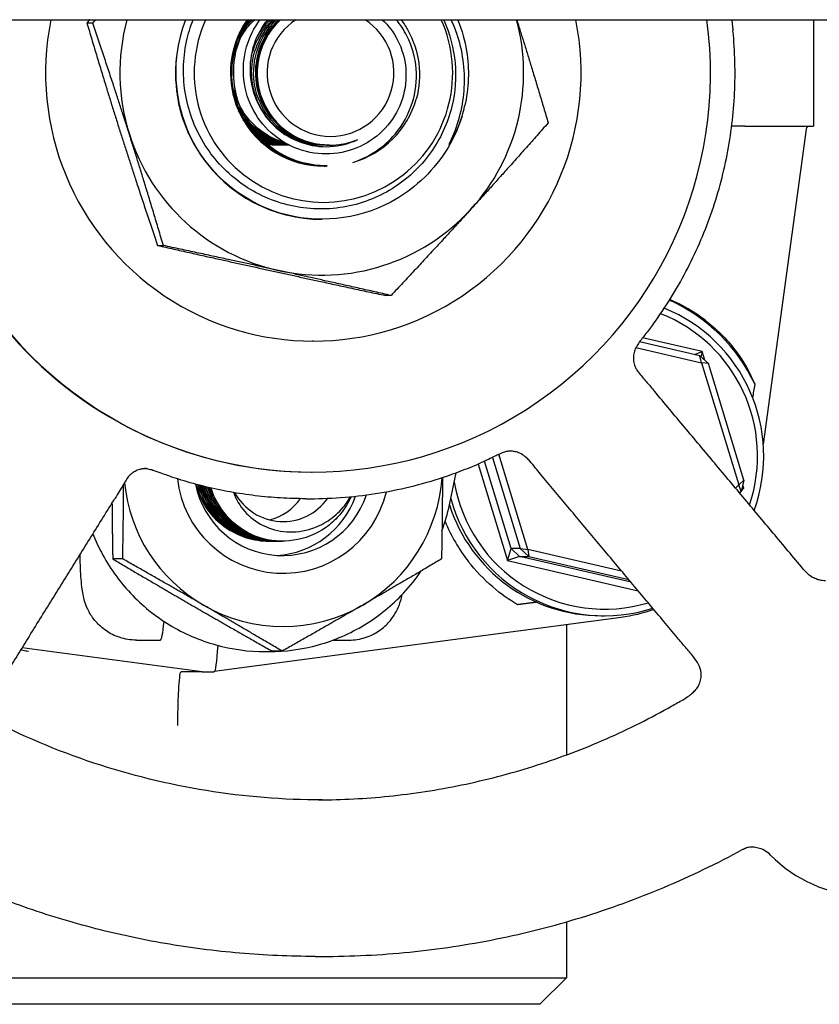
# Model space of a CAD drawing. Header units: inches. Extents: x 18 to 846, y -67 to 561.
# Tile 488 of 656: x 467.12 to 469, y 273.48 to 275.79. Entities that reach past the tile are written whole.
import ezdxf

# ---------------------------------------------------------------- set-up
doc = ezdxf.new("R2010")
doc.units = ezdxf.units.IN
doc.header["$LTSCALE"] = 24
doc.header["$MEASUREMENT"] = 0
doc.layers.add('Visible (ANSI)', color=7, linetype='Continuous', lineweight=30)

msp = doc.modelspace()

# ---------------------------------------------------------------- linework, layer by layer
at = {"layer": 'Visible (ANSI)'}
for p, q in [((446.03743, 275.79286), (475.23293, 275.79286)), ((468.98773, 275.79286), (468.98773, 275.54286)), ((467.28151, 275.7852), (467.29495, 275.7852)), ((468.82587, 275.54286), (468.98773, 275.54286)), ((468.96987, 275.5361), (468.86953, 274.79613)), ((467.85099, 275.49786), (467.85069, 275.49786)), ((467.83976, 275.44911), (467.84051, 275.44911)), ((467.84445, 275.44911), (467.8452, 275.44911)), ((467.83364, 275.32411), (467.83367, 275.32411)), ((467.44745, 275.26253), (467.4609, 275.26253)), ((467.99561, 275.14519), (467.98217, 275.14519)), ((467.81306, 275.03794), (467.81007, 275.03794)), ((468.7208, 275.00352), (468.57898, 275.0364)), ((468.72586, 275.01319), (468.58601, 275.04561)), ((468.57034, 275.02259), (468.7247, 274.98681)), ((468.70769, 275.00656), (468.72586, 275.01319)), ((468.7208, 275.00352), (468.74055, 274.98506)), ((468.7247, 274.98681), (468.7208, 275.00352)), ((468.72586, 275.01319), (468.72304, 275.00143)), ((468.73199, 274.99306), (468.72586, 275.01319)), ((468.74055, 274.98506), (468.7247, 274.98681)), ((468.7247, 274.98681), (468.81196, 274.70036)), ((468.82396, 274.71123), (468.74055, 274.98506)), ((468.3168, 274.54892), (468.24878, 274.77221)), ((468.19973, 274.74933), (468.26881, 274.52254)), ((468.27753, 274.55067), (468.21497, 274.75607)), ((468.2337, 274.76494), (468.29897, 274.55067)), ((467.80908, 274.73036), (467.81007, 274.73036)), ((468.13255, 274.65335), (468.14843, 274.72888)), ((468.81196, 274.70036), (468.82396, 274.71123)), ((468.82396, 274.71123), (468.81787, 274.68487)), ((468.81196, 274.70036), (468.80464, 274.6925)), ((468.81787, 274.68487), (468.81196, 274.70036)), ((468.81426, 274.68099), (468.81787, 274.68487)), ((468.81823, 274.68643), (468.82363, 274.69222)), ((468.82363, 274.69222), (468.8193, 274.69105)), ((468.82027, 274.69525), (468.82363, 274.69222)), ((468.82363, 274.69222), (468.82132, 274.69981)), ((467.79524, 274.66786), (467.80512, 274.66786)), ((467.70923, 274.56786), (467.70927, 274.56786)), ((467.71319, 274.56786), (467.71323, 274.56786)), ((467.71714, 274.56786), (467.71718, 274.56786)), ((467.7211, 274.56786), (467.72114, 274.56786)), ((467.72506, 274.56786), (467.7251, 274.56786)), ((467.72902, 274.56786), (467.72906, 274.56786)), ((467.73298, 274.56786), (467.73302, 274.56786)), ((467.73694, 274.56786), (467.73698, 274.56786)), ((467.7409, 274.56786), (467.74094, 274.56786)), ((468.26881, 274.52254), (468.27753, 274.55067)), ((468.27753, 274.55067), (468.29728, 274.53221)), ((468.29897, 274.55067), (468.27753, 274.55067)), ((468.29897, 274.55067), (468.3168, 274.54892)), ((468.31871, 274.53221), (468.29897, 274.55067)), ((468.3168, 274.54892), (468.31871, 274.53221)), ((468.53691, 274.49789), (468.3168, 274.54892)), ((467.36557, 274.52636), (467.3421, 274.52636)), ((468.29728, 274.53221), (468.26881, 274.52254)), ((468.26881, 274.52254), (468.57585, 274.45136)), ((468.55896, 274.47154), (468.29728, 274.53221)), ((468.29728, 274.53221), (468.31871, 274.53221)), ((468.31871, 274.53221), (468.5538, 274.47771)), ((468.5357, 274.38897), (467.58061, 274.26162)), ((468.48883, 274.39286), (468.49635, 274.39286)), ((468.40718, 274.37183), (468.40718, 274.066)), ((467.39749, 274.33569), (467.45363, 274.33569)), ((467.85898, 274.33569), (467.89649, 274.33569)), ((467.55207, 274.26161), (467.12967, 274.31796)), ((467.55207, 274.26161), (467.12967, 274.31796)), ((467.73982, 274.30985), (467.71634, 274.30985)), ((467.70068, 274.30861), (467.70829, 274.30861)), ((467.55207, 274.26161), (467.50295, 274.26161)), ((467.55207, 274.26161), (467.58051, 274.26161)), ((468.40718, 273.67404), (468.40718, 273.54286)), ((467.81715, 273.59286), (467.8336, 273.59286)), ((466.45968, 273.54286), (468.40718, 273.54286)), ((468.34468, 273.48036), (468.40718, 273.54286)), ((468.34468, 273.48036), (466.52218, 273.48036))]:
    msp.add_line(p, q, dxfattribs=at)
for centre, radius, start, end in [((468.97761, 275.53505), 0.00781, 90, 172.27803), ((469.11795, 274.05917), 0.325, 224.62068, 32.74638)]:
    msp.add_arc(centre, radius, start, end, dxfattribs=at)
for centre, major_axis, ratio, start_param, end_param in [((467.81007, 275.66786), (0, -0.9375), 0.9979959, 4.5786574, 7.9877132), ((467.80908, 275.66786), (0, -0.9375), 0.9979959, 4.5786574, 6.2831853), ((467.81306, 275.66786), (0, -0.62992), 0.9979959, 4.5126255, 8.0537451), ((467.83283, 275.66786), (0, -0.475), 0.9979959, 4.446095, 5.0203993), ((467.83283, 275.66786), (0, -0.34375), 0.9979959, 4.3402204, 6.2843636), ((467.83283, 275.66786), (0, -0.34375), 0.9979959, 4.3402204, 6.2843636), ((467.83683, 275.66786), (0, -0.30408), 0.9979959, 4.2887596, 8.277611), ((467.83683, 275.66786), (0, -0.21875), 0.9979959, 4.1041434, 6.2898922), ((467.85099, 275.66786), (0, -0.17), 0.9979959, 3.8862884, 6.6841413), ((467.85337, 275.66786), (0, -0.14917), 0.9979959, 3.7188468, 8.8475238), ((467.83283, 275.66786), (0, -0.34375), 0.9979959, 1.9247129, 1.9429649), ((467.83283, 275.66786), (0, -0.34375), 0.9979959, 1.9247129, 1.9429649), ((467.83283, 275.66786), (0, 0.475), 0.9979959, 3.9732017, 4.978683), ((467.84541, 275.66786), (0, -0.21875), 0.9979959, 0.2808441, 1.2855084), ((467.83432, 275.66786), (0, -0.34375), 0.9979959, 1.2716341, 1.3406181), ((467.83283, 275.66786), (0, -0.475), 0.9979959, 5.0203993, 6.0675968), ((467.83283, 275.66786), (0, -0.475), 0.9979959, 6.0675968, 7.1147944), ((468.48784, 274.76786), (0, 0.4), 0.9979959, 5.1454509, 5.8676431), ((468.49147, 274.76786), (0.18146, 0.35678), 0.996606, 6.1060776, 6.3467118), ((468.49733, 274.76786), (0, 0.35937), 0.9979959, 4.3883372, 5.909236), ((468.49635, 274.76786), (0, 0.375), 0.9979959, 4.3653813, 5.8977197), ((469.0846, 277.77769), (-0.57537, -4.33091), 0.0428318, 0.8511347, 0.8607217), ((467.74194, 274.74286), (0, -0.375), 0.9979959, 4.8125504, 5.7595865), ((467.74194, 274.74286), (0, -0.25014), 0.9979959, 4.8258976, 7.6171006), ((467.74042, 274.74286), (0, -0.2085), 0.9979959, 4.9092162, 7.5312291), ((467.70475, 274.74286), (0.11275, -0.1333), 0.988373, 4.2534579, 5.0501195), ((467.74194, 274.74286), (0, 0.375), 0.9979959, 3.6651914, 4.6443888), ((468.49733, 274.76786), (0, -0.35937), 0.9979959, 4.8823609, 6.5714919), ((467.74191, 274.74286), (0, -0.12866), 0.9979959, 5.2064265, 7.2399826), ((467.67863, 274.74286), (0, -0.12866), 0.9979959, 0.2489719, 0.9491739), ((467.71575, 274.74286), (0, -0.2085), 0.9979959, 0.0593227, 1.2322364), ((468.49635, 274.76786), (0, -0.375), 0.9979959, 4.9820488, 6.591694), ((468.48883, 274.76786), (0, -0.375), 0.9979959, 5.0231867, 6.2831853), ((468.49147, 274.76786), (0.18146, 0.35678), 0.996606, 2.4339154, 2.7063289), ((467.74194, 274.74286), (0, -0.375), 0.9979959, 5.7595865, 6.8067841), ((467.45363, 274.58569), (0, -0.25), 0.0632779, 0, 0.6027509), ((467.58052, 274.45077), (-0.00001, -0.18915), 0.0627256, 0.000003, 0.8304589)]:
    msp.add_ellipse(centre, major_axis=major_axis, ratio=ratio, start_param=start_param, end_param=end_param, dxfattribs=at)
for points, knots in [([(467.8336, 273.96036), (467.65183, 273.96036), (467.47009, 273.98976), (467.12501, 274.10436), (466.96173, 274.18955), (466.67015, 274.40712), (466.54191, 274.53945), (466.33344, 274.83788), (466.25325, 275.00391), (466.14906, 275.35288), (466.12506, 275.53575), (466.13111, 275.74285), (466.13239, 275.76788), (466.13422, 275.79286)], [6.0168795, 6.0168795, 6.0168795, 6.0168795, 6.3369274, 6.3369274, 6.6569658, 6.6569658, 6.9769794, 6.9769794, 7.2969629, 7.2969629, 7.616923, 7.616923, 7.6609424, 7.6609424, 7.6609424, 7.6609424]), ([(468.11995, 275.79013), (468.13394, 275.75894), (468.14267, 275.72563), (468.14896, 275.65731), (468.14643, 275.62277), (468.1287, 275.54963), (468.11141, 275.51219), (468.06336, 275.4458), (468.03298, 275.41754), (467.96291, 275.37409), (467.92384, 275.3594), (467.84203, 275.34575), (467.80005, 275.34701), (467.71866, 275.36559), (467.68006, 275.38283), (467.61137, 275.43125), (467.582, 275.46206), (467.53651, 275.53341), (467.52091, 275.57332), (467.50577, 275.65712), (467.50646, 275.70022), (467.51906, 275.75937), (467.52416, 275.77638), (467.53058, 275.79286)], [-5.0704915, -5.0704915, -5.0704915, -5.0704915, -4.8092414, -4.8092414, -4.5465572, -4.5465572, -4.2346915, -4.2346915, -3.9208419, -3.9208419, -3.6050086, -3.6050086, -3.2871921, -3.2871921, -2.9673924, -2.9673924, -2.64561, -2.64561, -2.321845, -2.321845, -1.9960977, -1.9960977, -1.8604876, -1.8604876, -1.8604876, -1.8604876]), ([(467.65924, 275.79267), (467.64159, 275.76714), (467.62921, 275.73792), (467.62371, 275.7073), (467.61247, 275.64464), (467.63026, 275.57726), (467.67106, 275.52823), (467.7118, 275.47927), (467.77471, 275.44951), (467.83841, 275.44912), (467.83886, 275.44912), (467.83931, 275.44911), (467.83976, 275.44911)], [-32.0241721, -32.0241721, -32.0241721, -32.0241721, -31.5971744, -31.5971744, -31.5971744, -30.7235725, -30.7235725, -30.7235725, -29.8513057, -29.8513057, -29.8513057, -29.8451302, -29.8451302, -29.8451302, -29.8451302]), ([(467.84286, 275.44946), (467.80902, 275.44912), (467.7751, 275.45638), (467.74464, 275.47117), (467.68705, 275.49915), (467.64297, 275.55356), (467.62752, 275.61565), (467.61255, 275.67578), (467.62472, 275.74202), (467.65973, 275.79286)], [23.5512365, 23.5512365, 23.5512365, 23.5512365, 24.0148367, 24.0148367, 24.0148367, 24.8917109, 24.8917109, 24.8917109, 25.7409868, 25.7409868, 25.7409868, 25.7409868]), ([(467.74491, 275.50451), (467.74187, 275.50538), (467.73885, 275.50633), (467.73585, 275.50737), (467.68597, 275.52475), (467.64528, 275.56657), (467.62926, 275.61684), (467.61309, 275.66761), (467.6225, 275.72574), (467.65374, 275.76861), (467.66012, 275.77736), (467.66738, 275.78544), (467.67534, 275.79274)], [92.9572091, 92.9572091, 92.9572091, 92.9572091, 93.0129992, 93.0129992, 93.0129992, 93.942952, 93.942952, 93.942952, 94.8820549, 94.8820549, 94.8820549, 95.0738801, 95.0738801, 95.0738801, 95.0738801]), ([(467.66384, 275.79271), (467.65276, 275.77681), (467.64376, 275.75947), (467.63733, 275.74115), (467.61609, 275.68067), (467.6232, 275.61075), (467.65628, 275.55565), (467.68911, 275.50098), (467.74686, 275.46192), (467.80985, 275.45186), (467.82128, 275.45003), (467.83286, 275.44917), (467.84442, 275.44923)], [-25.7409868, -25.7409868, -25.7409868, -25.7409868, -25.4743607, -25.4743607, -25.4743607, -24.594092, -24.594092, -24.594092, -23.7205704, -23.7205704, -23.7205704, -23.5619449, -23.5619449, -23.5619449, -23.5619449]), ([(467.84523, 275.44937), (467.80171, 275.44955), (467.75818, 275.46246), (467.72213, 275.48689), (467.66909, 275.52282), (467.63322, 275.583), (467.62682, 275.64666), (467.62167, 275.69785), (467.63564, 275.75051), (467.66454, 275.79281)], [17.2787596, 17.2787596, 17.2787596, 17.2787596, 17.8752194, 17.8752194, 17.8752194, 18.7524691, 18.7524691, 18.7524691, 19.4578015, 19.4578015, 19.4578015, 19.4578015]), ([(467.97496, 275.79286), (467.98961, 275.77904), (468.00179, 275.76276), (468.02165, 275.72392), (468.0281, 275.70118), (468.032, 275.65418), (468.02931, 275.63036), (468.01489, 275.58479), (468.00322, 275.5635), (467.97221, 275.52633), (467.9531, 275.51088), (467.9098, 275.48798), (467.88597, 275.48085), (467.83664, 275.47604), (467.81161, 275.47852), (467.76359, 275.49296), (467.74111, 275.50489), (467.70172, 275.53685), (467.68526, 275.55664), (467.66066, 275.60164), (467.65285, 275.62647), (467.6471, 275.67797), (467.64931, 275.70416), (467.663, 275.75212), (467.67357, 275.77367), (467.68762, 275.79286)], [-3.7202337, -3.7202337, -3.7202337, -3.7202337, -3.5648477, -3.5648477, -3.385163, -3.385163, -3.2033156, -3.2033156, -3.0193061, -3.0193061, -2.8331349, -2.8331349, -2.6448024, -2.6448024, -2.4543091, -2.4543091, -2.2616553, -2.2616553, -2.0668416, -2.0668416, -1.8698684, -1.8698684, -1.6707361, -1.6707361, -1.4882219, -1.4882219, -1.4882219, -1.4882219]), ([(467.70523, 275.79286), (467.69158, 275.77568), (467.681, 275.75622), (467.66635, 275.71231), (467.66321, 275.68799), (467.66649, 275.63985), (467.67274, 275.61649), (467.69374, 275.57384), (467.70817, 275.55489), (467.74323, 275.52389), (467.76344, 275.51203), (467.80694, 275.4969), (467.82976, 275.49365), (467.87498, 275.49614), (467.89694, 275.5017), (467.91721, 275.51135)], [-1.2375153, -1.2375153, -1.2375153, -1.2375153, -1.0693429, -1.0693429, -0.8839593, -0.8839593, -0.7014387, -0.7014387, -0.5217818, -0.5217818, -0.3449893, -0.3449893, -0.1710619, -0.1710619, 0, 0, 0, 0]), ([(467.839, 275.49804), (467.79903, 275.49829), (467.75909, 275.51248), (467.72855, 275.53834), (467.6881, 275.5726), (467.66515, 275.6265), (467.66846, 275.67928), (467.67116, 275.72219), (467.69115, 275.7635), (467.72229, 275.7928)], [29.8451302, 29.8451302, 29.8451302, 29.8451302, 30.549629, 30.549629, 30.549629, 31.4831363, 31.4831363, 31.4831363, 32.2420271, 32.2420271, 32.2420271, 32.2420271]), ([(467.66533, 275.69289), (467.66696, 275.70467), (467.66981, 275.71627), (467.67392, 275.72742), (467.68308, 275.75227), (467.69838, 275.77465), (467.71772, 275.79262)], [37.84681774, 37.84681774, 37.84681774, 37.84681774, 38.05705266, 38.05705266, 38.05705266, 38.52521239, 38.52521239, 38.52521239, 38.52521239]), ([(467.84365, 275.4982), (467.81801, 275.49818), (467.79238, 275.50374), (467.7693, 275.5149), (467.72154, 275.53799), (467.68584, 275.58451), (467.67587, 275.63653), (467.6659, 275.68854), (467.6819, 275.74478), (467.7176, 275.78355), (467.72057, 275.78678), (467.72367, 275.78987), (467.72689, 275.79284)], [23.5619449, 23.5619449, 23.5619449, 23.5619449, 24.013411, 24.013411, 24.013411, 24.9473362, 24.9473362, 24.9473362, 25.8812012, 25.8812012, 25.8812012, 25.9588418, 25.9588418, 25.9588418, 25.9588418]), ([(467.84831, 275.49801), (467.83723, 275.49794), (467.82614, 275.49895), (467.81524, 275.5011), (467.76318, 275.51139), (467.71686, 275.54742), (467.69407, 275.59531), (467.67129, 275.64318), (467.67258, 275.70174), (467.69737, 275.74837), (467.7062, 275.76498), (467.71793, 275.77993), (467.73173, 275.79264)], [17.2787596, 17.2787596, 17.2787596, 17.2787596, 17.4742343, 17.4742343, 17.4742343, 18.4085858, 18.4085858, 18.4085858, 19.3428758, 19.3428758, 19.3428758, 19.6756565, 19.6756565, 19.6756565, 19.6756565]), ([(467.85071, 275.49818), (467.8204, 275.49825), (467.79008, 275.50613), (467.76396, 275.52152), (467.71822, 275.54847), (467.68644, 275.59783), (467.68082, 275.65052), (467.67523, 275.70285), (467.69556, 275.7572), (467.73391, 275.79286)], [10.9955743, 10.9955743, 10.9955743, 10.9955743, 11.5294271, 11.5294271, 11.5294271, 12.4641731, 12.4641731, 12.4641731, 13.3924712, 13.3924712, 13.3924712, 13.3924712]), ([(467.68013, 275.75109), (467.68266, 275.7557), (467.68542, 275.76019), (467.68839, 275.76453), (467.69545, 275.77484), (467.70371, 275.78429), (467.71289, 275.79272)], [44.49395151, 44.49395151, 44.49395151, 44.49395151, 44.58710834, 44.58710834, 44.58710834, 44.80839769, 44.80839769, 44.80839769, 44.80839769]), ([(467.90592, 275.45768), (467.92518, 275.46396), (467.94349, 275.47288), (467.97693, 275.4954), (467.99194, 275.50886), (468.02282, 275.54548), (468.03646, 275.57003), (468.05339, 275.6226), (468.05665, 275.65008), (468.05242, 275.7043), (468.04512, 275.73054), (468.02605, 275.76829), (468.01763, 275.78113), (468.00788, 275.79286)], [-3.1722778, -3.1722778, -3.1722778, -3.1722778, -3.0186699, -3.0186699, -2.8665315, -2.8665315, -2.6554083, -2.6554083, -2.4471425, -2.4471425, -2.2417348, -2.2417348, -2.1246923, -2.1246923, -2.1246923, -2.1246923]), ([(468.0188, 275.79286), (468.02444, 275.78543), (468.0296, 275.77761), (468.04808, 275.7451), (468.05702, 275.71824), (468.06418, 275.66229), (468.06224, 275.63372), (468.0549, 275.6063)], [-0.5023483, -0.5023483, -0.5023483, -0.5023483, -0.43062442, -0.43062442, -0.2163901, -0.2163901, 0, 0, 0, 0]), ([(468.13743, 275.51202), (468.15488, 275.55031), (468.16511, 275.59148), (468.16992, 275.67661), (468.16399, 275.7198), (468.14608, 275.77159), (468.1417, 275.78237), (468.13676, 275.79286)], [-1.59923361, -1.59923361, -1.59923361, -1.59923361, -1.27914254, -1.27914254, -0.94996665, -0.94996665, -0.86105781, -0.86105781, -0.86105781, -0.86105781]), ([(468.15232, 275.79286), (468.15267, 275.79199), (468.15302, 275.79111), (468.1624, 275.76739), (468.16892, 275.74361), (468.17973, 275.67615), (468.17823, 275.63197), (468.16833, 275.58944)], [-0.52692805, -0.52692805, -0.52692805, -0.52692805, -0.51973951, -0.51973951, -0.33275492, -0.33275492, 0, 0, 0, 0]), ([(468.79516, 275.79286), (468.79589, 275.78777), (468.7966, 275.78268), (468.79763, 275.77381), (468.79803, 275.77006), (468.7984, 275.76631)], [0.474379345, 0.474379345, 0.474379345, 0.474379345, 0.513894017, 0.513894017, 0.54256811, 0.54256811, 0.54256811, 0.54256811]), ([(468.61094, 275.07777), (468.6396, 275.11705), (468.66539, 275.15843), (468.71069, 275.24451), (468.7302, 275.2892), (468.76252, 275.38096), (468.77533, 275.42802), (468.79398, 275.52351), (468.79983, 275.57194), (468.80442, 275.66914), (468.80318, 275.7179), (468.7984, 275.76631)], [1.20586873, 1.20586873, 1.20586873, 1.20586873, 1.35183977, 1.35183977, 1.49781081, 1.49781081, 1.64378185, 1.64378185, 1.78975288, 1.78975288, 1.93572392, 1.93572392, 1.93572392, 1.93572392]), ([(468.12227, 275.48173), (468.09055, 275.43287), (468.04664, 275.39188), (467.99523, 275.36449), (467.9162, 275.32237), (467.82043, 275.31288), (467.73469, 275.33869), (467.64898, 275.36449), (467.57433, 275.42524), (467.53159, 275.50395), (467.49875, 275.56441), (467.48505, 275.6349), (467.49176, 275.70329)], [5.2851664, 5.2851664, 5.2851664, 5.2851664, 5.7936548, 5.7936548, 5.7936548, 6.5754431, 6.5754431, 6.5754431, 7.3569225, 7.3569225, 7.3569225, 7.9571961, 7.9571961, 7.9571961, 7.9571961]), ([(467.49005, 275.67964), (467.4878, 275.60276), (467.51167, 275.52509), (467.55751, 275.46324), (467.61074, 275.39143), (467.69292, 275.34178), (467.7812, 275.32814), (467.79854, 275.32546), (467.81608, 275.32418), (467.83361, 275.32424)], [-14.1713973, -14.1713973, -14.1713973, -14.1713973, -13.4995536, -13.4995536, -13.4995536, -12.7196121, -12.7196121, -12.7196121, -12.5663706, -12.5663706, -12.5663706, -12.5663706]), ([(467.74878, 275.50257), (467.72986, 275.50688), (467.71166, 275.51432), (467.6953, 275.52479), (467.66189, 275.54616), (467.63671, 275.57974), (467.62458, 275.6174)], [99.188728, 99.188728, 99.188728, 99.188728, 99.530696, 99.530696, 99.530696, 100.2290431, 100.2290431, 100.2290431, 100.2290431]), ([(467.75168, 275.50097), (467.71765, 275.50742), (467.68549, 275.52399), (467.66114, 275.54863), (467.65218, 275.5577), (467.64433, 275.5678), (467.63769, 275.57865)], [105.42668117, 105.42668117, 105.42668117, 105.42668117, 106.03682647, 106.03682647, 106.03682647, 106.26125722, 106.26125722, 106.26125722, 106.26125722]), ([(468.16214, 275.56655), (468.15264, 275.53582), (468.14109, 275.51439), (468.1347, 275.5034), (468.13347, 275.50145), (468.13262, 275.50032), (468.13246, 275.50011), (468.13229, 275.49994), (468.13225, 275.4999), (468.1322, 275.49987), (468.13218, 275.49986), (468.13216, 275.49985), (468.13215, 275.49985), (468.13214, 275.49985), (468.13213, 275.49985), (468.13212, 275.49986), (468.13211, 275.49987), (468.1321, 275.49989), (468.1321, 275.49991), (468.1321, 275.49999), (468.13212, 275.50008), (468.13249, 275.50144), (468.13465, 275.50593), (468.13743, 275.51202)], [-0.32425255, -0.32425255, -0.32425255, -0.32425255, -0.13434383, -0.13434383, -0.07553483, -0.07553483, -0.06406424, -0.06406424, -0.06072925, -0.06072925, -0.05932586, -0.05932586, -0.05850628, -0.05850628, -0.05780445, -0.05780445, -0.05699234, -0.05699234, -0.05569314, -0.05569314, -0.05100977, -0.05100977, 0, 0, 0, 0]), ([(467.75517, 275.49897), (467.74401, 275.50009), (467.73298, 275.50231), (467.72227, 275.50566), (467.69829, 275.51316), (467.67622, 275.52626), (467.65777, 275.54328)], [117.91614208, 117.91614208, 117.91614208, 117.91614208, 118.11372688, 118.11372688, 118.11372688, 118.55598955, 118.55598955, 118.55598955, 118.55598955]), ([(468.81147, 275.54276), (468.80732, 275.5427), (468.80289, 275.54263), (468.79733, 275.54259), (468.79664, 275.54259), (468.79576, 275.54259), (468.79557, 275.54259), (468.79538, 275.54259)], [0.027184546, 0.027184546, 0.027184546, 0.027184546, 0.056924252, 0.056924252, 0.061161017, 0.061161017, 0.062322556, 0.062322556, 0.062322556, 0.062322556]), ([(467.7562, 275.49864), (467.73084, 275.50047), (467.70588, 275.50777), (467.6838, 275.52039), (467.67732, 275.5241), (467.6711, 275.52825), (467.66519, 275.5328)], [124.16578349, 124.16578349, 124.16578349, 124.16578349, 124.61359056, 124.61359056, 124.61359056, 124.74509816, 124.74509816, 124.74509816, 124.74509816]), ([(467.75702, 275.49803), (467.74572, 275.4981), (467.73443, 275.49929), (467.72337, 275.50167), (467.70712, 275.50515), (467.69148, 275.51116), (467.67698, 275.51925)], [136.67192198, 136.67192198, 136.67192198, 136.67192198, 136.87117991, 136.87117991, 136.87117991, 137.16377669, 137.16377669, 137.16377669, 137.16377669]), ([(467.7451, 275.49805), (467.73175, 275.49797), (467.71839, 275.49944), (467.70539, 275.50255), (467.69958, 275.50394), (467.69385, 275.50566), (467.68824, 275.50767)], [155.50883635, 155.50883635, 155.50883635, 155.50883635, 155.74421658, 155.74421658, 155.74421658, 155.84940795, 155.84940795, 155.84940795, 155.84940795]), ([(467.73103, 275.49798), (467.72117, 275.49792), (467.71131, 275.49872), (467.70158, 275.50043), (467.6993, 275.50083), (467.69703, 275.50128), (467.69477, 275.50177)], [174.35839227, 174.35839227, 174.35839227, 174.35839227, 174.53225659, 174.53225659, 174.53225659, 174.57301344, 174.57301344, 174.57301344, 174.57301344]), ([(467.83426, 275.49788), (467.83072, 275.49787), (467.82717, 275.49798), (467.82363, 275.4982), (467.80632, 275.49928), (467.78926, 275.50316), (467.77313, 275.50946)], [36.12831552, 36.12831552, 36.12831552, 36.12831552, 36.19080444, 36.19080444, 36.19080444, 36.49604281, 36.49604281, 36.49604281, 36.49604281]), ([(468.61094, 275.07777), (468.60468, 275.06919), (468.59821, 275.06079), (468.58929, 275.0497), (468.58694, 275.04681), (468.58179, 275.04025), (468.57897, 275.03651), (468.57406, 275.02926), (468.57189, 275.02569), (468.56837, 275.01867), (468.56704, 275.01525), (468.56557, 275.00942), (468.56516, 275.00733), (468.56461, 275.00291), (468.56446, 275.00055), (468.56449, 274.99582), (468.56467, 274.99339), (468.56531, 274.98878), (468.56578, 274.98656), (468.56745, 274.98043), (468.56891, 274.97701), (468.57204, 274.97106), (468.57374, 274.96843), (468.57855, 274.96185), (468.58177, 274.95796), (468.5915, 274.94656), (468.59792, 274.93934), (468.60782, 274.9277), (468.61096, 274.92397), (468.6141, 274.92021)], [0, 0, 0, 0, 0.0809592, 0.0809592, 0.10921795, 0.10921795, 0.14455126, 0.14455126, 0.17664561, 0.17664561, 0.21272172, 0.21272172, 0.23072697, 0.23072697, 0.24880729, 0.24880729, 0.26692667, 0.26692667, 0.2850304, 0.2850304, 0.32158017, 0.32158017, 0.35742127, 0.35742127, 0.40238945, 0.40238945, 0.49196172, 0.49196172, 0.53205139, 0.53205139, 0.53205139, 0.53205139]), ([(468.73274, 275.0872), (468.75919, 275.06717), (468.78355, 275.04287), (468.82339, 274.9907), (468.83881, 274.96277), (468.84976, 274.93675), (468.84998, 274.93624), (468.85019, 274.93573)], [2.42631602, 2.42631602, 2.42631602, 2.42631602, 2.67966729, 2.67966729, 2.93613935, 2.93613935, 2.94129083, 2.94129083, 2.94129083, 2.94129083]), ([(468.96786, 274.49743), (468.94428, 274.52562), (468.9207, 274.5538), (468.87353, 274.61016), (468.84995, 274.63835), (468.80278, 274.69471), (468.7792, 274.7229), (468.73203, 274.77927), (468.70844, 274.80746), (468.66127, 274.86383), (468.63768, 274.89202), (468.6141, 274.92021)], [0.8598495, 0.8598495, 0.8598495, 0.8598495, 1.1611291, 1.1611291, 1.4624087, 1.4624087, 1.7636884, 1.7636884, 2.064968, 2.064968, 2.3662476, 2.3662476, 2.3662476, 2.3662476]), ([(468.27307, 274.77958), (468.27307, 274.77958), (468.27281, 274.77957), (468.27139, 274.77944), (468.27015, 274.7793), (468.26678, 274.77872), (468.26443, 274.77818), (468.26001, 274.77678), (468.25826, 274.77616), (468.25438, 274.77465), (468.25221, 274.77374), (468.24731, 274.77156), (468.24452, 274.77023), (468.23573, 274.76596), (468.23003, 274.7631), (468.21816, 274.75749), (468.21185, 274.75463), (468.20557, 274.75187)], [0.02570148, 0.02570148, 0.02570148, 0.02570148, 0.04450107, 0.04450107, 0.06770751, 0.06770751, 0.10077089, 0.10077089, 0.1183022, 0.1183022, 0.13697344, 0.13697344, 0.16060257, 0.16060257, 0.21250774, 0.21250774, 0.26483484, 0.26483484, 0.26483484, 0.26483484]), ([(468.27555, 274.77963), (468.27513, 274.77963), (468.27473, 274.77962), (468.27413, 274.77961), (468.27391, 274.77961), (468.27345, 274.77959), (468.27326, 274.77958), (468.27302, 274.77957), (468.27298, 274.77957), (468.27298, 274.77957)], [0, 0, 0, 0, 0.004073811, 0.004073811, 0.007101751, 0.007101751, 0.011636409, 0.011636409, 0.0165086, 0.0165086, 0.0165086, 0.0165086]), ([(468.27733, 274.77956), (468.27733, 274.77956), (468.27733, 274.77956), (468.2773, 274.77957), (468.27701, 274.77958), (468.27617, 274.77961), (468.27567, 274.77962), (468.27509, 274.77963)], [0.453657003, 0.453657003, 0.453657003, 0.453657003, 0.454325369, 0.454325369, 0.464074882, 0.464074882, 0.472445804, 0.472445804, 0.472445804, 0.472445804]), ([(468.34639, 274.72559), (468.3426, 274.73012), (468.33863, 274.73491), (468.33031, 274.74523), (468.32608, 274.75072), (468.31908, 274.7587), (468.31649, 274.76144), (468.30981, 274.76756), (468.30554, 274.77066), (468.2972, 274.77502), (468.29319, 274.77658), (468.28634, 274.77839), (468.28356, 274.77891), (468.27939, 274.7794), (468.27802, 274.77951), (468.27621, 274.7796), (468.27576, 274.77961), (468.2753, 274.77963)], [0, 0, 0, 0, 0.04837047, 0.04837047, 0.10140037, 0.10140037, 0.12977001, 0.12977001, 0.17069882, 0.17069882, 0.20357861, 0.20357861, 0.22520632, 0.22520632, 0.23560529, 0.23560529, 0.23905865, 0.23905865, 0.23905865, 0.23905865]), ([(467.80512, 274.66786), (467.83259, 274.66786), (467.86006, 274.669), (467.91482, 274.67354), (467.9421, 274.67694), (467.99629, 274.68599), (468.0232, 274.69164), (468.07647, 274.70513), (468.10282, 274.71298), (468.15479, 274.73083), (468.18041, 274.74083), (468.20557, 274.75187)], [0.26630582, 0.26630582, 0.26630582, 0.26630582, 0.34886203, 0.34886203, 0.43141824, 0.43141824, 0.51397444, 0.51397444, 0.59653065, 0.59653065, 0.67908686, 0.67908686, 0.67908686, 0.67908686]), ([(467.42159, 274.73865), (467.42115, 274.73865), (467.42074, 274.73865), (467.41995, 274.73863), (467.4197, 274.73862), (467.41929, 274.73861), (467.41915, 274.7386), (467.41888, 274.73859), (467.41874, 274.73858), (467.4184, 274.73856), (467.41821, 274.73855), (467.41775, 274.73852), (467.41747, 274.7385), (467.41682, 274.73845), (467.41644, 274.73842), (467.41518, 274.7383), (467.41429, 274.7382), (467.41074, 274.73771), (467.40813, 274.73717), (467.40149, 274.73534), (467.3976, 274.73375), (467.39151, 274.73058), (467.38908, 274.72897), (467.38425, 274.72523), (467.38211, 274.7231), (467.37813, 274.71845), (467.3759, 274.71537), (467.37111, 274.70798), (467.36865, 274.70386), (467.36033, 274.68984), (467.35409, 274.67938), (467.34728, 274.66841)], [0, 0, 0, 0, 0.00473662, 0.00473662, 0.01146926, 0.01146926, 0.01520822, 0.01520822, 0.01802118, 0.01802118, 0.0203577, 0.0203577, 0.02285723, 0.02285723, 0.02599976, 0.02599976, 0.03313054, 0.03313054, 0.05458148, 0.05458148, 0.09121865, 0.09121865, 0.12491933, 0.12491933, 0.16994964, 0.16994964, 0.21440248, 0.21440248, 0.25904771, 0.25904771, 0.36844187, 0.36844187, 0.36844187, 0.36844187]), ([(467.50285, 274.71174), (467.49549, 274.714), (467.48805, 274.71638), (467.47628, 274.72037), (467.47173, 274.72197), (467.46218, 274.72543), (467.45684, 274.72744), (467.44821, 274.73056), (467.44503, 274.73167), (467.43811, 274.73394), (467.4343, 274.73509), (467.42881, 274.73653), (467.42682, 274.73699), (467.42353, 274.73766), (467.42218, 274.73789), (467.41919, 274.73832), (467.41796, 274.73842), (467.41699, 274.73847)], [0, 0, 0, 0, 0.05878134, 0.05878134, 0.09886566, 0.09886566, 0.14382223, 0.14382223, 0.16960578, 0.16960578, 0.20065599, 0.20065599, 0.22097491, 0.22097491, 0.2412276, 0.2412276, 0.27665512, 0.27665512, 0.27665512, 0.27665512]), ([(467.4215, 274.73864), (467.4215, 274.73864), (467.42147, 274.73865), (467.42134, 274.73865), (467.42125, 274.73865), (467.42113, 274.73865)], [0.4091138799, 0.4091138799, 0.4091138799, 0.4091138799, 0.4128249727, 0.4128249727, 0.4159605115, 0.4159605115, 0.4159605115, 0.4159605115]), ([(468.668, 274.34123), (468.64657, 274.36685), (468.62513, 274.39247), (468.58225, 274.44371), (468.56081, 274.46934), (468.51793, 274.52058), (468.49649, 274.5462), (468.4536, 274.59745), (468.43216, 274.62308), (468.38927, 274.67433), (468.36783, 274.69996), (468.34639, 274.72559)], [0.9601047, 0.9601047, 0.9601047, 0.9601047, 1.233998, 1.233998, 1.5078914, 1.5078914, 1.7817848, 1.7817848, 2.0556781, 2.0556781, 2.3295715, 2.3295715, 2.3295715, 2.3295715]), ([(467.79524, 274.66786), (467.77545, 274.66786), (467.75567, 274.66845), (467.71618, 274.67081), (467.69646, 274.67258), (467.65718, 274.67728), (467.63761, 274.68022), (467.59867, 274.68725), (467.57931, 274.69135), (467.54086, 274.70069), (467.52177, 274.70593), (467.50285, 274.71174)], [6.01687949, 6.01687949, 6.01687949, 6.01687949, 6.07633823, 6.07633823, 6.13579698, 6.13579698, 6.19525573, 6.19525573, 6.25471448, 6.25471448, 6.31417323, 6.31417323, 6.31417323, 6.31417323]), ([(467.53874, 274.70146), (467.53996, 274.6964), (467.54142, 274.6914), (467.54311, 274.68647), (467.56079, 274.635), (467.60378, 274.59287), (467.65563, 274.57625), (467.67292, 274.5707), (467.69106, 274.56804), (467.70919, 274.56813)], [-59.4514184, -59.4514184, -59.4514184, -59.4514184, -59.3621351, -59.3621351, -59.3621351, -58.4301881, -58.4301881, -58.4301881, -58.1194641, -58.1194641, -58.1194641, -58.1194641]), ([(467.7112, 274.568), (467.70098, 274.56782), (467.69075, 274.56854), (467.68065, 274.57021), (467.62709, 274.57906), (467.57853, 274.61429), (467.55347, 274.66243), (467.54703, 274.67479), (467.54219, 274.68793), (467.53893, 274.70146)], [51.8250978, 51.8250978, 51.8250978, 51.8250978, 52.0002694, 52.0002694, 52.0002694, 52.9294816, 52.9294816, 52.9294816, 53.1681672, 53.1681672, 53.1681672, 53.1681672]), ([(467.5432, 274.70038), (467.54758, 274.68274), (467.55464, 274.66578), (467.5643, 274.65035), (467.59306, 274.60439), (467.64417, 274.57313), (467.6982, 274.56851), (467.70318, 274.56808), (467.70818, 274.56788), (467.71317, 274.5679)], [-53.1616427, -53.1616427, -53.1616427, -53.1616427, -52.85007, -52.85007, -52.85007, -51.9218751, -51.9218751, -51.9218751, -51.8362788, -51.8362788, -51.8362788, -51.8362788]), ([(467.71519, 274.5679), (467.66432, 274.5675), (467.61354, 274.5902), (467.58027, 274.62875), (467.56253, 274.64931), (467.54998, 274.67412), (467.54331, 274.70042)], [45.5419124, 45.5419124, 45.5419124, 45.5419124, 46.4135872, 46.4135872, 46.4135872, 46.8783925, 46.8783925, 46.8783925, 46.8783925]), ([(467.71917, 274.56821), (467.68414, 274.56797), (467.64899, 274.5779), (467.61982, 274.59733), (467.58432, 274.62098), (467.55838, 274.65821), (467.54738, 274.69931)], [39.2587271, 39.2587271, 39.2587271, 39.2587271, 39.85872, 39.85872, 39.85872, 40.5887202, 40.5887202, 40.5887202, 40.5887202]), ([(467.54749, 274.69934), (467.55503, 274.67059), (467.56963, 274.64366), (467.59019, 274.62215), (467.62287, 274.58796), (467.66993, 274.56817), (467.71716, 274.56792)], [-46.8719693, -46.8719693, -46.8719693, -46.8719693, -46.3626746, -46.3626746, -46.3626746, -45.5530935, -45.5530935, -45.5530935, -45.5530935]), ([(467.72308, 274.56819), (467.70028, 274.56788), (467.67743, 274.57187), (467.65623, 274.58031), (467.60616, 274.60023), (467.56644, 274.64446), (467.55196, 274.69632), (467.55179, 274.69693), (467.55163, 274.69754), (467.55146, 274.69815)], [32.9755418, 32.9755418, 32.9755418, 32.9755418, 33.3660708, 33.3660708, 33.3660708, 34.2882882, 34.2882882, 34.2882882, 34.2991508, 34.2991508, 34.2991508, 34.2991508]), ([(467.55159, 274.69824), (467.56215, 274.65966), (467.58582, 274.62455), (467.61832, 274.60109), (467.648, 274.57967), (467.68457, 274.56829), (467.72114, 274.56811)], [-40.5823989, -40.5823989, -40.5823989, -40.5823989, -39.8963115, -39.8963115, -39.8963115, -39.2699082, -39.2699082, -39.2699082, -39.2699082]), ([(467.55567, 274.6971), (467.57007, 274.64459), (467.61035, 274.59978), (467.6611, 274.57993), (467.68142, 274.57198), (467.70323, 274.56811), (467.72504, 274.56818)], [-34.2929321, -34.2929321, -34.2929321, -34.2929321, -33.3602399, -33.3602399, -33.3602399, -32.9867229, -32.9867229, -32.9867229, -32.9867229]), ([(467.72703, 274.56804), (467.7146, 274.56782), (467.70216, 274.56893), (467.68996, 274.57142), (467.63709, 274.58222), (467.59014, 274.61885), (467.56679, 274.66747), (467.56221, 274.67698), (467.55856, 274.68692), (467.55584, 274.6971)], [26.6923565, 26.6923565, 26.6923565, 26.6923565, 26.9053866, 26.9053866, 26.9053866, 27.8288947, 27.8288947, 27.8288947, 28.0096849, 28.0096849, 28.0096849, 28.0096849]), ([(467.56009, 274.69607), (467.56353, 274.68355), (467.56834, 274.67141), (467.57453, 274.65997), (467.60027, 274.61237), (467.64916, 274.57798), (467.70267, 274.56985), (467.71139, 274.56853), (467.72019, 274.56791), (467.729, 274.56796)], [-28.0035694, -28.0035694, -28.0035694, -28.0035694, -27.7808346, -27.7808346, -27.7808346, -26.8544608, -26.8544608, -26.8544608, -26.7035376, -26.7035376, -26.7035376, -26.7035376]), ([(467.73102, 274.56788), (467.7295, 274.56786), (467.72797, 274.56786), (467.72645, 274.56788), (467.67242, 274.56869), (467.61941, 274.59606), (467.58745, 274.63962), (467.575, 274.65659), (467.56586, 274.67585), (467.56025, 274.6961)], [20.4091712, 20.4091712, 20.4091712, 20.4091712, 20.4352376, 20.4352376, 20.4352376, 21.3601617, 21.3601617, 21.3601617, 21.7203233, 21.7203233, 21.7203233, 21.7203233]), ([(467.56447, 274.69511), (467.57088, 274.67261), (467.58164, 274.65136), (467.59635, 274.63315), (467.62914, 274.59256), (467.68085, 274.56802), (467.73298, 274.56788)], [-21.7143114, -21.7143114, -21.7143114, -21.7143114, -21.3135315, -21.3135315, -21.3135315, -20.4203522, -20.4203522, -20.4203522, -20.4203522]), ([(467.73501, 274.56799), (467.69095, 274.56777), (467.64678, 274.58427), (467.61428, 274.6141), (467.5906, 274.63583), (467.57345, 274.66431), (467.5645, 274.69513)], [14.1259859, 14.1259859, 14.1259859, 14.1259859, 14.8811364, 14.8811364, 14.8811364, 15.4310664, 15.4310664, 15.4310664, 15.4310664]), ([(467.73896, 274.56819), (467.70695, 274.56792), (467.67484, 274.57614), (467.6473, 274.59249), (467.60958, 274.6149), (467.58116, 274.65216), (467.56857, 274.69408)], [7.8428006, 7.8428006, 7.8428006, 7.8428006, 8.3909221, 8.3909221, 8.3909221, 9.1419147, 9.1419147, 9.1419147, 9.1419147]), ([(467.56864, 274.69413), (467.5791, 274.65917), (467.60027, 274.62731), (467.62912, 274.60487), (467.65967, 274.58111), (467.69832, 274.56829), (467.73697, 274.56808)], [-15.4251587, -15.4251587, -15.4251587, -15.4251587, -14.7994931, -14.7994931, -14.7994931, -14.1371669, -14.1371669, -14.1371669, -14.1371669]), ([(467.5727, 274.69307), (467.58708, 274.64584), (467.62209, 274.60502), (467.66697, 274.58419), (467.69004, 274.57348), (467.71546, 274.56816), (467.74089, 274.56819)], [-9.1361119, -9.1361119, -9.1361119, -9.1361119, -8.289328, -8.289328, -8.289328, -7.8539816, -7.8539816, -7.8539816, -7.8539816]), ([(467.87276, 274.62775), (467.86359, 274.61717), (467.85317, 274.60769), (467.84168, 274.59964), (467.79718, 274.56847), (467.73778, 274.55968), (467.68616, 274.57663), (467.63455, 274.59357), (467.59194, 274.63584), (467.57455, 274.68727), (467.5739, 274.68918), (467.57329, 274.6911), (467.57272, 274.69304)], [0.7186404, 0.7186404, 0.7186404, 0.7186404, 0.9586618, 0.9586618, 0.9586618, 1.888606, 1.888606, 1.888606, 2.8182842, 2.8182842, 2.8182842, 2.8528689, 2.8528689, 2.8528689, 2.8528689]), ([(467.06569, 274.2149), (467.08446, 274.24513), (467.10323, 274.27536), (467.14077, 274.33582), (467.15954, 274.36605), (467.19708, 274.42652), (467.21585, 274.45675), (467.2534, 274.51722), (467.27217, 274.54745), (467.30972, 274.60793), (467.3285, 274.63817), (467.34728, 274.66841)], [0.6711793, 0.6711793, 0.6711793, 0.6711793, 0.9726235, 0.9726235, 1.2740677, 1.2740677, 1.5755119, 1.5755119, 1.8769561, 1.8769561, 2.1784003, 2.1784003, 2.1784003, 2.1784003]), ([(467.62812, 274.6767), (467.6346, 274.66051), (467.64426, 274.64578), (467.6692, 274.62005), (467.68451, 274.60954), (467.71909, 274.59444), (467.73817, 274.59032), (467.7778, 274.58945), (467.79797, 274.59307), (467.83133, 274.60593), (467.84486, 274.61355), (467.8698, 274.63262), (467.881, 274.64409), (467.89044, 274.65696)], [0, 0, 0, 0, 0.13293721, 0.13293721, 0.27303158, 0.27303158, 0.42028212, 0.42028212, 0.57468721, 0.57468721, 0.69201491, 0.69201491, 0.81309505, 0.81309505, 0.81309505, 0.81309505]), ([(467.90159, 274.67255), (467.8952, 274.65811), (467.8868, 274.64442), (467.87555, 274.63069), (467.87426, 274.62916), (467.87293, 274.62765)], [0.16664853, 0.16664853, 0.16664853, 0.16664853, 0.28664845, 0.28664845, 0.30193201, 0.30193201, 0.30193201, 0.30193201]), ([(467.29554, 274.58509), (467.30134, 274.57036), (467.30794, 274.55594), (467.33367, 274.50698), (467.3568, 274.47454), (467.41089, 274.41705), (467.44185, 274.39199), (467.50934, 274.35111), (467.54588, 274.33528), (467.62184, 274.31403), (467.66126, 274.30861), (467.70068, 274.30861)], [-1.1998475, -1.1998475, -1.1998475, -1.1998475, -1.0904719, -1.0904719, -0.8178539, -0.8178539, -0.5452359, -0.5452359, -0.272618, -0.272618, 0, 0, 0, 0]), ([(467.39749, 274.33569), (467.38408, 274.33569), (467.37076, 274.33796), (467.34639, 274.34578), (467.33573, 274.35145), (467.31617, 274.36464), (467.30863, 274.37211), (467.29438, 274.38835), (467.28991, 274.39599), (467.28147, 274.41161), (467.27929, 274.41783), (467.27535, 274.42953), (467.27425, 274.4341), (467.27177, 274.44518), (467.271, 274.45035), (467.26924, 274.46327), (467.26853, 274.47065), (467.26728, 274.48667), (467.26676, 274.49521), (467.26589, 274.51347), (467.26553, 274.52318), (467.26524, 274.53427), (467.26521, 274.53523), (467.26519, 274.5362)], [0, 0, 0, 0, 0.0202889, 0.0202889, 0.0426431, 0.0426431, 0.0719572, 0.0719572, 0.1166162, 0.1166162, 0.1855562, 0.1855562, 0.2755527, 0.2755527, 0.4348537, 0.4348537, 0.6791998, 0.6791998, 0.9235459, 0.9235459, 1.167892, 1.167892, 1.191114, 1.191114, 1.191114, 1.191114]), ([(468.29266, 274.41894), (468.27355, 274.4301), (468.25348, 274.4441), (468.21358, 274.4783), (468.19391, 274.49897), (468.17699, 274.5206)], [0.49640247, 0.49640247, 0.49640247, 0.49640247, 0.68798762, 0.68798762, 0.89549896, 0.89549896, 0.89549896, 0.89549896]), ([(467.70829, 274.30861), (467.74771, 274.30861), (467.78712, 274.31403), (467.86304, 274.3353), (467.89953, 274.35115), (467.96691, 274.3921), (467.99779, 274.4172), (468.04001, 274.46234), (468.05402, 274.47987), (468.06661, 274.49837)], [1.57079633, 1.57079633, 1.57079633, 1.57079633, 1.8434143, 1.8434143, 2.11603227, 2.11603227, 2.38865024, 2.38865024, 2.54335464, 2.54335464, 2.54335464, 2.54335464]), ([(469.01546, 274.47517), (469.01314, 274.47517), (469.01057, 274.4753), (469.00489, 274.47602), (469.00178, 274.47661), (468.99512, 274.47851), (468.99157, 274.47983), (468.98436, 274.4834), (468.98072, 274.48565), (468.97385, 274.49101), (468.97064, 274.49411), (468.96786, 274.49743)], [0, 0, 0, 0, 0.003697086, 0.003697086, 0.007394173, 0.007394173, 0.011091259, 0.011091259, 0.014788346, 0.014788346, 0.018485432, 0.018485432, 0.018485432, 0.018485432]), ([(467.89649, 274.33569), (467.9099, 274.33569), (467.92323, 274.33796), (467.94759, 274.34578), (467.95825, 274.35145), (467.97781, 274.36464), (467.98535, 274.37211), (467.9996, 274.38835), (468.00408, 274.39599), (468.01251, 274.41161), (468.01469, 274.41783), (468.01863, 274.42953), (468.01973, 274.4341), (468.02099, 274.43973), (468.0213, 274.44124), (468.02159, 274.44268)], [6.28318531, 6.28318531, 6.28318531, 6.28318531, 6.30347425, 6.30347425, 6.32582839, 6.32582839, 6.35514248, 6.35514248, 6.39980153, 6.39980153, 6.46874153, 6.46874153, 6.55873797, 6.55873797, 6.59538901, 6.59538901, 6.59538901, 6.59538901]), ([(468.64645, 274.17624), (468.65591, 274.18152), (468.66535, 274.18682), (468.67895, 274.19456), (468.6832, 274.19703), (468.69083, 274.20189), (468.69439, 274.20434), (468.70128, 274.20963), (468.70468, 274.21255), (468.71042, 274.21836), (468.71282, 274.22126), (468.71601, 274.22606), (468.71701, 274.22775), (468.71886, 274.23136), (468.71972, 274.2333), (468.7212, 274.23732), (468.72184, 274.23944), (468.72282, 274.24364), (468.72318, 274.24576), (468.72385, 274.25192), (468.72378, 274.25576), (468.72264, 274.26581), (468.72068, 274.27181), (468.71452, 274.28437), (468.71042, 274.29056), (468.6997, 274.30452), (468.69305, 274.31194), (468.68094, 274.32589), (468.67454, 274.33342), (468.668, 274.34123)], [0, 0, 0, 0, 0.08270123, 0.08270123, 0.11985631, 0.11985631, 0.15274208, 0.15274208, 0.1860153, 0.1860153, 0.21909977, 0.21909977, 0.23552547, 0.23552547, 0.25202014, 0.25202014, 0.26856297, 0.26856297, 0.28508887, 0.28508887, 0.3186766, 0.3186766, 0.3848757, 0.3848757, 0.45090672, 0.45090672, 0.53418932, 0.53418932, 0.61771994, 0.61771994, 0.61771994, 0.61771994]), ([(467.12639, 274.31262), (467.1326, 274.31168), (467.13751, 274.31092), (467.1428, 274.31006), (467.14423, 274.30981), (467.14429, 274.3098), (467.14429, 274.3098), (467.14429, 274.3098)], [-0.51718195, -0.51718195, -0.51718195, -0.51718195, -0.33863548, -0.33863548, -0.2248166, -0.2248166, -0.22278783, -0.22278783, -0.22278783, -0.22278783]), ([(467.49505, 274.13551), (467.49505, 274.13562), (467.49505, 274.13572), (467.49505, 274.14438), (467.4951, 274.1529), (467.49532, 274.16964), (467.49548, 274.1778), (467.4961, 274.20068), (467.49669, 274.21433), (467.49816, 274.23717), (467.49902, 274.24619), (467.50092, 274.25846), (467.50193, 274.26161), (467.50295, 274.26161)], [-0.00080906, -0.00080906, -0.00080906, -0.00080906, 0, 0, 0.06513682, 0.06513682, 0.13017613, 0.13017613, 0.25481643, 0.25481643, 0.37825086, 0.37825086, 0.50129539, 0.50129539, 0.50129539, 0.50129539]), ([(467.82537, 273.96038), (467.88037, 273.96065), (467.93536, 273.96359), (468.04751, 273.97505), (468.10466, 273.98385), (468.21776, 274.00722), (468.27372, 274.02179), (468.38388, 274.05653), (468.43807, 274.07672), (468.54414, 274.12249), (468.59601, 274.14808), (468.64645, 274.17624)], [0.27113387, 0.27113387, 0.27113387, 0.27113387, 0.36797267, 0.36797267, 0.46963953, 0.46963953, 0.57130638, 0.57130638, 0.67297324, 0.67297324, 0.77464009, 0.77464009, 0.77464009, 0.77464009]), ([(468.82184, 273.84435), (468.8223, 273.8446), (468.82276, 273.84484), (468.82368, 273.84531), (468.82415, 273.84554), (468.82508, 273.84599), (468.82556, 273.8462), (468.8265, 273.84662), (468.82698, 273.84682), (468.82794, 273.84722), (468.82842, 273.84741), (468.8289, 273.84759)], [0.4944281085, 0.4944281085, 0.4944281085, 0.4944281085, 0.4963744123, 0.4963744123, 0.4983207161, 0.4983207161, 0.5002670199, 0.5002670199, 0.5022133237, 0.5022133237, 0.5041596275, 0.5041596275, 0.5041596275, 0.5041596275]), ([(468.88663, 273.83088), (468.88191, 273.83566), (468.87694, 273.83915), (468.86676, 273.84476), (468.86184, 273.84639), (468.85253, 273.84875), (468.84865, 273.84909), (468.84213, 273.84938), (468.83968, 273.84924), (468.83545, 273.84886), (468.83387, 273.8486), (468.83087, 273.84805), (468.82985, 273.84778), (468.82873, 273.84748), (468.82844, 273.84739), (468.82825, 273.84734)], [3.67169035, 3.67169035, 3.67169035, 3.67169035, 3.68167702, 3.68167702, 3.69430174, 3.69430174, 3.71078654, 3.71078654, 3.7293425, 3.7293425, 3.75125272, 3.75125272, 3.78299265, 3.78299265, 3.80255674, 3.80255674, 3.80255674, 3.80255674]), ([(467.8336, 273.59286), (467.90228, 273.59286), (467.97096, 273.59629), (468.10764, 273.60996), (468.17565, 273.62021), (468.3103, 273.64741), (468.37695, 273.66437), (468.50824, 273.70484), (468.57287, 273.72835), (468.6995, 273.78169), (468.76149, 273.81152), (468.82184, 273.84435)], [0.26630582, 0.26630582, 0.26630582, 0.26630582, 0.36579163, 0.36579163, 0.46527745, 0.46527745, 0.56476326, 0.56476326, 0.66424908, 0.66424908, 0.76373489, 0.76373489, 0.76373489, 0.76373489]), ([(467.81715, 273.59286), (467.75815, 273.59286), (467.69915, 273.59539), (467.58158, 273.60548), (467.52301, 273.61305), (467.40673, 273.63316), (467.34902, 273.64571), (467.23488, 273.67569), (467.17845, 273.69312), (467.08167, 273.72763), (467.04094, 273.74362), (467.00076, 273.76089)], [6.01687949, 6.01687949, 6.01687949, 6.01687949, 6.10234036, 6.10234036, 6.18780124, 6.18780124, 6.27326212, 6.27326212, 6.358723, 6.358723, 6.42206025, 6.42206025, 6.42206025, 6.42206025])]:
    msp.add_open_spline(points, degree=3, knots=knots, dxfattribs=at)
for points, weights in [([(467.28826, 275.79286), (467.2849, 275.78905), (467.28151, 275.7852)], [1.00250805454, 1.00129844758, 1]), ([(467.29495, 275.7852), (467.29857, 275.78905), (467.30215, 275.79286)], [1, 1.00129844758, 1.00250805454]), ([(468.29058, 275.79286), (468.3261, 275.68034), (468.36438, 275.55053)], [1.00530855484, 1.03508332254, 1]), ([(467.28151, 275.7852), (467.32281, 275.64515), (467.36132, 275.52386)], [1, 1.0379548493, 1]), ([(467.38109, 275.52386), (467.34258, 275.64515), (467.29495, 275.7852)], [1, 1.0379548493, 1]), ([(468.36438, 275.55053), (468.26873, 275.44192), (468.18316, 275.34786)], [1, 1.0379548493, 1]), ([(467.36132, 275.52386), (467.39983, 275.40258), (467.44745, 275.26253)], [1, 1.0379548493, 1]), ([(467.4609, 275.26253), (467.4196, 275.40258), (467.38109, 275.52386)], [1, 1.0379548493, 1]), ([(468.18316, 275.34786), (468.09759, 275.2538), (467.99561, 275.14519)], [1, 1.0379548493, 1]), ([(467.44745, 275.26253), (467.58757, 275.23109), (467.71165, 275.20386)], [1, 1.0379548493, 1]), ([(467.73142, 275.20386), (467.60734, 275.23109), (467.4609, 275.26253)], [1, 1.0379548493, 1]), ([(467.71165, 275.20386), (467.83573, 275.17663), (467.98217, 275.14519)], [1, 1.0379548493, 1]), ([(467.99561, 275.14519), (467.8555, 275.17663), (467.73142, 275.20386)], [1, 1.0379548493, 1]), ([(467.36557, 274.52636), (467.36729, 274.62029), (467.36761, 274.70211)], [1, 1.03050609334, 1.01197382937]), ([(468.11616, 274.71766), (468.11594, 274.62877), (468.11407, 274.52636)], [1.00808883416, 1.03335231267, 1]), ([(467.34033, 274.65721), (467.34083, 274.59566), (467.3421, 274.52636)], [1.01838600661, 1.02232758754, 1]), ([(467.3421, 274.52636), (467.44026, 274.46835), (467.5271, 274.41811)], [1, 1.0379548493, 1]), ([(467.55482, 274.41811), (467.46797, 274.46835), (467.36557, 274.52636)], [1, 1.0379548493, 1]), ([(468.11407, 274.52636), (468.01591, 274.46835), (467.92906, 274.41811)], [1, 1.0379548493, 1]), ([(468.33796, 274.42469), (468.31528, 274.42181), (468.29266, 274.41894)], [0.999970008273, 0.999969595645, 0.999970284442]), ([(467.5271, 274.41811), (467.61394, 274.36786), (467.71634, 274.30985)], [1, 1.0379548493, 1]), ([(467.73982, 274.30985), (467.64166, 274.36786), (467.55482, 274.41811)], [1, 1.0379548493, 1]), ([(467.92906, 274.41811), (467.84222, 274.36786), (467.73982, 274.30985)], [1, 1.0379548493, 1])]:
    msp.add_rational_spline(points, weights, degree=2, dxfattribs=at)
for points in [[(467.62624, 275.72433), (467.63532, 275.75031), (467.65052, 275.77414), (467.67058, 275.79286)], [(467.63998, 275.76172), (467.64744, 275.77303), (467.6562, 275.78348), (467.66605, 275.79274)], [(467.65094, 275.78203), (467.65428, 275.78571), (467.65777, 275.78925), (467.66141, 275.79262)], [(467.69659, 275.78097), (467.70023, 275.78512), (467.70407, 275.7891), (467.70811, 275.79286)], [(468.1187, 275.79286), (468.11912, 275.79195), (468.11954, 275.79104), (468.11995, 275.79013)], [(467.50185, 275.57746), (467.49845, 275.58995), (467.49579, 275.60263), (467.49388, 275.61541)], [(467.52272, 275.52137), (467.5141, 275.53936), (467.50711, 275.55815), (467.50185, 275.57746)], [(468.16173, 275.56524), (468.15251, 275.53584), (468.13919, 275.50745), (468.12249, 275.48156)], [(467.7537, 275.49962), (467.71329, 275.50555), (467.6753, 275.52661), (467.64851, 275.55738)], [(468.82587, 275.54286), (468.82093, 275.54286), (468.81612, 275.54283), (468.81147, 275.54276)], [(467.67002, 275.52758), (467.66987, 275.52747), (467.66972, 275.52737), (467.66958, 275.52727)], [(467.75682, 275.49819), (467.72672, 275.49963), (467.69696, 275.50898), (467.67152, 275.52512)], [(467.67695, 275.5293), (467.67617, 275.52875), (467.6754, 275.5282), (467.67461, 275.52766)], [(467.67928, 275.5218), (467.6785, 275.52134), (467.67772, 275.52089), (467.67694, 275.52044)], [(467.67945, 275.52751), (467.67868, 275.52698), (467.67789, 275.52646), (467.67711, 275.52594)], [(467.6794, 275.51658), (467.67937, 275.51656), (467.67934, 275.51655), (467.6793, 275.51653)], [(467.75454, 275.49819), (467.72933, 275.49826), (467.70412, 275.50374), (467.68131, 275.51441)], [(467.68871, 275.51229), (467.68793, 275.51195), (467.68715, 275.51162), (467.68636, 275.51129)], [(467.68874, 275.51653), (467.68797, 275.51613), (467.68719, 275.51573), (467.68641, 275.51534)], [(467.74983, 275.49789), (467.72772, 275.49798), (467.70567, 275.50254), (467.68519, 275.51093)], [(467.74046, 275.49819), (467.72369, 275.49823), (467.70691, 275.50066), (467.69085, 275.50542)], [(467.73577, 275.49792), (467.72138, 275.498), (467.70702, 275.49994), (467.69309, 275.50359)], [(467.72636, 275.4982), (467.71625, 275.49819), (467.70615, 275.49905), (467.6962, 275.50078)], [(467.78751, 275.51046), (467.78742, 275.51042), (467.78732, 275.51038), (467.78722, 275.51034)], [(467.79231, 275.50847), (467.79222, 275.50843), (467.79213, 275.5084), (467.79203, 275.50837)], [(467.82955, 275.49812), (467.81777, 275.49807), (467.806, 275.4992), (467.79448, 275.50156)], [(467.79696, 275.50678), (467.79687, 275.50675), (467.79678, 275.50672), (467.79669, 275.50669)], [(467.80158, 275.50552), (467.8015, 275.5055), (467.80141, 275.50547), (467.80132, 275.50545)], [(467.82491, 275.49817), (467.81763, 275.49819), (467.81036, 275.49866), (467.80314, 275.49958)], [(467.80634, 275.5041), (467.80625, 275.50408), (467.80617, 275.50405), (467.80609, 275.50403)], [(467.82022, 275.49794), (467.81587, 275.49797), (467.81152, 275.49816), (467.80719, 275.49852)], [(467.81549, 275.49792), (467.81332, 275.4979), (467.81115, 275.49794), (467.80898, 275.49801)], [(467.81078, 275.49815), (467.81038, 275.49815), (467.80998, 275.49815), (467.80957, 275.49815)], [(467.811, 275.50274), (467.81092, 275.50272), (467.81084, 275.5027), (467.81076, 275.50268)], [(467.81571, 275.50183), (467.81564, 275.50181), (467.81556, 275.5018), (467.81548, 275.50178)], [(467.82038, 275.50073), (467.8203, 275.50071), (467.82023, 275.5007), (467.82016, 275.50069)], [(467.82508, 275.50014), (467.82501, 275.50013), (467.82494, 275.50012), (467.82487, 275.50011)], [(467.82976, 275.49924), (467.82969, 275.49923), (467.82963, 275.49922), (467.82956, 275.49921)], [(467.83444, 275.49899), (467.83438, 275.49899), (467.83431, 275.49898), (467.83425, 275.49898)], [(467.83914, 275.49828), (467.83908, 275.49828), (467.83902, 275.49827), (467.83896, 275.49827)], [(467.84379, 275.49834), (467.84373, 275.49833), (467.84368, 275.49833), (467.84362, 275.49833)], [(467.84852, 275.49795), (467.84847, 275.49795), (467.84841, 275.49795), (467.84836, 275.49795)], [(467.62585, 274.68237), (467.62667, 274.68029), (467.62744, 274.6784), (467.62812, 274.6767)], [(467.89044, 274.65696), (467.89322, 274.66074), (467.89655, 274.66591), (467.89988, 274.67238)], [(468.11513, 274.59275), (468.12239, 274.6125), (468.12822, 274.63277), (468.13255, 274.65335)], [(468.61246, 274.40761), (468.58763, 274.39872), (468.56185, 274.39246), (468.5357, 274.38897)]]:
    msp.add_open_spline(points, degree=3, dxfattribs=at)

doc.saveas('drawing.dxf')
